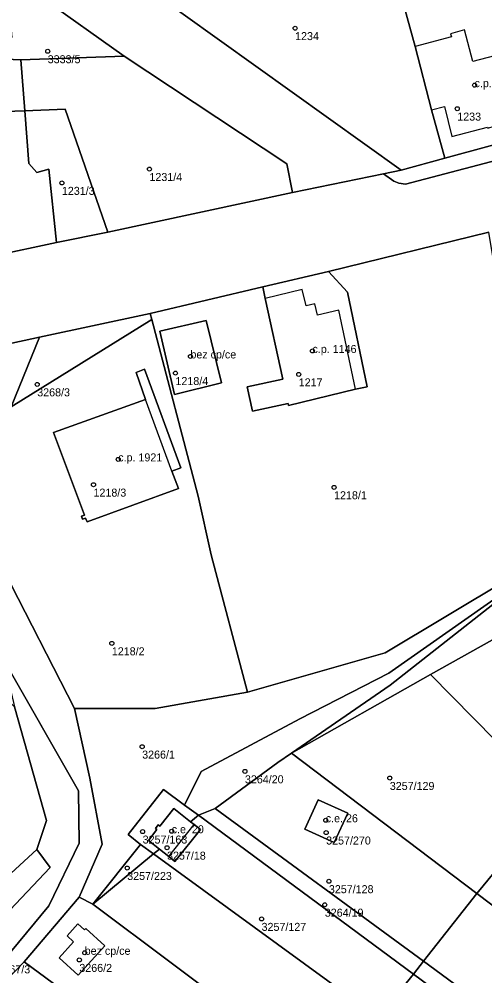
# Model space of a CAD drawing. Extents: x -878211 to -870363, y -1058464 to -1052522.
# Drawn here: x -875650 to -875591.8, y -1056338.1 to -1056218.5 of the extents above; entities that cross this region are included whole.
import ezdxf

# ---------------------------------------------------------------- set-up
doc = ezdxf.new("R2010")
doc.units = 0
for name, color, linetype in [('Vrstva 50', 7, 'Continuous'), ('Vrstva 51', 7, 'Continuous'), ('Vrstva 52', 7, 'Continuous')]:
    doc.layers.add(name, color=color, linetype=linetype)

msp = doc.modelspace()

# ---------------------------------------------------------------- linework, layer by layer
at = {"layer": 'Vrstva 50'}
for centre in [(-875615.55, -1056219.63994), (-875646.46, -1056222.52994), (-875593.13, -1056226.75994), (-875595.29, -1056229.69994), (-875633.75, -1056237.24994), (-875644.69, -1056238.97994), (-875628.63, -1056260.65994), (-875613.38, -1056259.97994), (-875630.5, -1056262.74994), (-875615.1, -1056262.90994), (-875647.77, -1056264.15994), (-875637.65, -1056273.52994), (-875640.74, -1056276.68994), (-875610.68, -1056277.01994), (-875638.45, -1056296.51994), (-875634.66, -1056309.42994), (-875621.82, -1056312.51994), (-875603.72, -1056313.34994), (-875611.72, -1056318.62994), (-875634.6, -1056320.04994), (-875630.97, -1056319.99994), (-875611.67, -1056320.16994), (-875631.55, -1056322.05994), (-875636.53, -1056324.59994), (-875611.33, -1056326.24994), (-875611.84, -1056329.18994), (-875619.74, -1056330.95994), (-875642.51, -1056336.08994), (-875641.84, -1056335.18994)]:
    msp.add_circle(centre, 0.25, dxfattribs=at)
at = {"layer": 'Vrstva 51'}
for points in [[(-875586.38, -1056231.46), (-875583.48, -1056230.71), (-875585.89, -1056221.43), (-875588.64, -1056210.95), (-875588.74, -1056210.62), (-875590.07, -1056205.98), (-875591.96, -1056206), (-875592.1, -1056205.15), (-875592.76, -1056205.13), (-875596.8, -1056205.03), (-875604.96, -1056205.95), (-875602.89, -1056213.43), (-875600.54, -1056221.93), (-875598.52, -1056229.84), (-875596.83, -1056235.88), (-875585.96, -1056232.94)], [(-875596.83, -1056235.88), (-875598.52, -1056229.84), (-875600.54, -1056221.93), (-875602.89, -1056213.43), (-875604.96, -1056205.95), (-875615.02, -1056207.08), (-875634.64, -1056209.28), (-875634.08, -1056214.6), (-875602.28, -1056237.37)], [(-875665.21, -1056213.09), (-875674.08, -1056212.9), (-875672.16, -1056225.23), (-875668.25, -1056224.81), (-875668.04, -1056227.87), (-875665.34, -1056222.99), (-875665.77, -1056217.8), (-875660.26, -1056217.32), (-875660.37, -1056216.1), (-875654.42, -1056215.61), (-875654.32, -1056216.83), (-875651.32, -1056216.58), (-875650.95, -1056220.79), (-875651.94, -1056220.88), (-875651.73, -1056223.53), (-875649.81, -1056223.61), (-875636.91, -1056223.14), (-875647.13, -1056215.85), (-875654.49, -1056214.36)], [(-875665.34, -1056222.99), (-875668.04, -1056227.87), (-875667.79, -1056230.61), (-875649.32, -1056229.95), (-875649.81, -1056223.61), (-875651.73, -1056223.53), (-875651.43, -1056227.33), (-875664.88, -1056228.42)], [(-875615.89, -1056240.16), (-875616.59, -1056236.6), (-875636.91, -1056223.14), (-875649.81, -1056223.61), (-875649.32, -1056229.95), (-875644.26, -1056229.77), (-875638.93, -1056245.15)], [(-875645.38, -1056246.43), (-875646.3, -1056237.25), (-875647.81, -1056237.69), (-875648.81, -1056236.55), (-875649.32, -1056229.95), (-875667.79, -1056230.61), (-875666.04, -1056249.45), (-875653.18, -1056248.09)], [(-875638.93, -1056245.15), (-875644.26, -1056229.77), (-875649.32, -1056229.95), (-875648.81, -1056236.55), (-875647.81, -1056237.69), (-875646.3, -1056237.25), (-875645.38, -1056246.43)], [(-875627.65, -1056278.13), (-875626.03, -1056285.45), (-875621.48, -1056302.6), (-875604.28, -1056297.72), (-875588.95, -1056288.51), (-875585.2, -1056286.93), (-875584.44, -1056286.61), (-875584.92, -1056283.75), (-875591.34, -1056245.14), (-875611.38, -1056250.03), (-875609, -1056252.61), (-875606.53, -1056264.45), (-875608, -1056264.76), (-875616.38, -1056266.78), (-875616.43, -1056266.54), (-875620.89, -1056267.5), (-875621.56, -1056264.48), (-875617.09, -1056263.51), (-875619.28, -1056253.4), (-875619.59, -1056251.97), (-875633.64, -1056255.3), (-875633.44, -1056256.06)], [(-875611.38, -1056250.03), (-875619.59, -1056251.97), (-875619.28, -1056253.4), (-875617.09, -1056263.51), (-875621.56, -1056264.48), (-875620.89, -1056267.5), (-875616.43, -1056266.54), (-875616.38, -1056266.78), (-875608, -1056264.76), (-875606.53, -1056264.45), (-875609, -1056252.61)], [(-875647.49, -1056258.27), (-875651.02, -1056266.97), (-875633.44, -1056256.06), (-875633.64, -1056255.3)], [(-875633.44, -1056256.06), (-875651.02, -1056266.97), (-875653.18, -1056268.31), (-875653.03, -1056271.94), (-875651.92, -1056287.51), (-875643.13, -1056304.67), (-875633.03, -1056304.67), (-875621.48, -1056302.6), (-875626.03, -1056285.45), (-875627.65, -1056278.13)], [(-875624.73, -1056263.95), (-875630.6, -1056265.41), (-875632.44, -1056257.49), (-875626.65, -1056256.15)], [(-875624.73, -1056263.95), (-875626.65, -1056256.15), (-875632.44, -1056257.49), (-875630.6, -1056265.41)], [(-875630.14, -1056277.15), (-875641.54, -1056281.33), (-875641.72, -1056280.86), (-875642.1, -1056281.01), (-875642.24, -1056280.63), (-875641.86, -1056280.49), (-875645.74, -1056270.16), (-875634.24, -1056266.06), (-875635.41, -1056262.65), (-875634.37, -1056262.25), (-875629.83, -1056274.57), (-875630.94, -1056274.98)], [(-875630.14, -1056277.15), (-875630.94, -1056274.98), (-875629.83, -1056274.57), (-875634.37, -1056262.25), (-875635.41, -1056262.65), (-875634.24, -1056266.06), (-875645.74, -1056270.16), (-875641.86, -1056280.49), (-875642.24, -1056280.63), (-875642.1, -1056281.01), (-875641.72, -1056280.86), (-875641.54, -1056281.33)], [(-875585.2, -1056286.93), (-875588.95, -1056288.51), (-875604.28, -1056297.72), (-875621.48, -1056302.6), (-875633.03, -1056304.67), (-875643.13, -1056304.67), (-875641.18, -1056313.35), (-875639.67, -1056321.63), (-875642.54, -1056328.24), (-875640.83, -1056329.12), (-875634.86, -1056321.67), (-875636.39, -1056320.42), (-875631.99, -1056314.79), (-875629.37, -1056316.73), (-875627.3, -1056312.52), (-875614.95, -1056305.97), (-875603.83, -1056300.24), (-875584.44, -1056286.61)], [(-875603.67, -1056301.75), (-875584.44, -1056286.61), (-875603.83, -1056300.24), (-875614.95, -1056305.97), (-875627.3, -1056312.52), (-875629.37, -1056316.73), (-875627.63, -1056318.01), (-875625.52, -1056317.14), (-875617.71, -1056311.41), (-875616.02, -1056310.25)], [(-875584.44, -1056286.61), (-875603.67, -1056301.75), (-875616.02, -1056310.25), (-875598.65, -1056300.43), (-875580.7, -1056290.38), (-875581.2, -1056286.16)], [(-875598.65, -1056300.43), (-875585.14, -1056314.13), (-875579.21, -1056307.75), (-875572.55, -1056298.53), (-875580.7, -1056290.38)], [(-875642.54, -1056321.47), (-875642.63, -1056314.95), (-875651.97, -1056298.54), (-875650.62, -1056304.44), (-875646.62, -1056318.65), (-875647.82, -1056322.26), (-875646.14, -1056324.55), (-875663.43, -1056342.76), (-875673.95, -1056351.87), (-875694.33, -1056369.52), (-875703.32, -1056374.74), (-875703.43, -1056377.18), (-875695.25, -1056372.67), (-875703.53, -1056381.51), (-875697.87, -1056377.14), (-875677.29, -1056358.5), (-875662.3, -1056346.67), (-875657.54, -1056342.8), (-875646.31, -1056329.33)], [(-875675.36, -1056347.63), (-875647.82, -1056322.26), (-875646.62, -1056318.65), (-875650.62, -1056304.44), (-875653.97, -1056301.14), (-875687.42, -1056318.06), (-875686.75, -1056319.66), (-875682.59, -1056329.88)], [(-875598.65, -1056300.43), (-875616.02, -1056310.25), (-875592.83, -1056327.79), (-875588.51, -1056322.53), (-875590.45, -1056321), (-875585.14, -1056314.13)], [(-875617.71, -1056311.41), (-875625.52, -1056317.14), (-875599.51, -1056336.25), (-875592.83, -1056327.79), (-875616.02, -1056310.25)], [(-875633.87, -1056321.14), (-875632.81, -1056319.8), (-875633.01, -1056319.64), (-875632.65, -1056319.19), (-875632.45, -1056319.35), (-875630.71, -1056317.16), (-875628.6, -1056318.82), (-875627.63, -1056318.01), (-875629.37, -1056316.73), (-875631.99, -1056314.79), (-875636.39, -1056320.42), (-875634.86, -1056321.67), (-875633.26, -1056322.84), (-875632.51, -1056322.22)], [(-875610.65, -1056321.4), (-875614.32, -1056319.75), (-875612.67, -1056316.09), (-875608.97, -1056317.72)], [(-875610.65, -1056321.4), (-875608.97, -1056317.72), (-875612.67, -1056316.09), (-875614.32, -1056319.75)], [(-875628.6, -1056318.82), (-875630.71, -1056317.16), (-875632.45, -1056319.35), (-875632.65, -1056319.19), (-875633.01, -1056319.64), (-875632.81, -1056319.8), (-875633.87, -1056321.14), (-875632.51, -1056322.22), (-875631.34, -1056323.15), (-875630.56, -1056323.77), (-875627.39, -1056319.78), (-875628.17, -1056319.16)], [(-875625.52, -1056317.14), (-875627.63, -1056318.01), (-875600.77, -1056337.84), (-875599.51, -1056336.25)], [(-875630.56, -1056323.77), (-875631.34, -1056323.15), (-875632.51, -1056322.22), (-875633.26, -1056322.84), (-875605.16, -1056343.28), (-875600.77, -1056337.84), (-875627.63, -1056318.01), (-875628.6, -1056318.82), (-875628.17, -1056319.16), (-875627.39, -1056319.78)], [(-875647.82, -1056322.26), (-875675.36, -1056347.63), (-875673.95, -1056351.87), (-875663.43, -1056342.76), (-875646.14, -1056324.55)], [(-875640.83, -1056329.12), (-875633.26, -1056322.84), (-875634.86, -1056321.67)], [(-875588.51, -1056322.53), (-875592.83, -1056327.79), (-875577.49, -1056339.39), (-875573.78, -1056334.14)], [(-875611.46, -1056351.09), (-875605.16, -1056343.28), (-875633.26, -1056322.84), (-875640.83, -1056329.12)], [(-875640.83, -1056329.12), (-875642.54, -1056328.24), (-875649.39, -1056336.33), (-875618.16, -1056359.39), (-875611.46, -1056351.09)], [(-875577.49, -1056339.39), (-875592.83, -1056327.79), (-875599.51, -1056336.25), (-875583.55, -1056347.97)], [(-875643.22, -1056333.82), (-875645.05, -1056335.82), (-875642.66, -1056338), (-875639.32, -1056334.34), (-875641.71, -1056332.16), (-875641.87, -1056332.34), (-875642.71, -1056331.58), (-875644.02, -1056333.09)], [(-875643.22, -1056333.82), (-875644.02, -1056333.09), (-875642.71, -1056331.58), (-875641.87, -1056332.34), (-875641.71, -1056332.16), (-875639.32, -1056334.34), (-875642.66, -1056338), (-875645.05, -1056335.82)], [(-875618.16, -1056359.39), (-875649.39, -1056336.33), (-875654.29, -1056341.32), (-875651.93, -1056342.98), (-875648.52, -1056339.09), (-875645.98, -1056341.31), (-875649.39, -1056345.2), (-875622.28, -1056364.78)], [(-875600.77, -1056337.84), (-875605.16, -1056343.28), (-875589.02, -1056355.02), (-875584.87, -1056349.59)]]:
    msp.add_lwpolyline(points, close=True, dxfattribs=at)
for points in [[(-875507, -1056214.58), (-875528.47, -1056219.85), (-875541.05, -1056223.17), (-875601.76, -1056239.12), (-875602.58, -1056239.02), (-875603.21, -1056238.75), (-875604.5, -1056237.83), (-875615.89, -1056240.16), (-875638.93, -1056245.15), (-875645.38, -1056246.43), (-875653.18, -1056248.09), (-875666.04, -1056249.45), (-875673.94, -1056250.18), (-875689.91, -1056251.66), (-875703.39, -1056253.02), (-875711.05, -1056253.52), (-875739.4, -1056255.45), (-875742.77, -1056255.38), (-875758.54, -1056255.86)], [(-875647.13, -1056215.85), (-875636.91, -1056223.14), (-875616.59, -1056236.6), (-875615.89, -1056240.16), (-875604.5, -1056237.83), (-875602.28, -1056237.37), (-875634.08, -1056214.6)], [(-875535.34, -1056218.02), (-875541.53, -1056219.49), (-875550.04, -1056221.77), (-875553.63, -1056222.88), (-875562.43, -1056225.1), (-875566.04, -1056226.13), (-875575.16, -1056228.56), (-875583.48, -1056230.71), (-875586.38, -1056231.46), (-875585.96, -1056232.94), (-875596.83, -1056235.88), (-875602.28, -1056237.37), (-875604.5, -1056237.83), (-875603.21, -1056238.75), (-875602.58, -1056239.02), (-875601.76, -1056239.12), (-875541.05, -1056223.17), (-875528.47, -1056219.85), (-875507, -1056214.58)], [(-875761.01, -1056269.76), (-875747.11, -1056269.04), (-875732.89, -1056268.59), (-875732.09, -1056268.5), (-875727.49, -1056268.34), (-875726.98, -1056268.32), (-875708.7, -1056267.72), (-875707.05, -1056266.86), (-875701.53, -1056265.67), (-875699.05, -1056265.68), (-875695.88, -1056265.24), (-875693.47, -1056264.74), (-875681.21, -1056263.26), (-875670.99, -1056262.03), (-875657.32, -1056260.37), (-875647.49, -1056258.27), (-875633.64, -1056255.3), (-875619.59, -1056251.97), (-875611.38, -1056250.03), (-875591.34, -1056245.14)], [(-875654.29, -1056341.32), (-875649.39, -1056336.33), (-875642.54, -1056328.24), (-875639.67, -1056321.63), (-875641.18, -1056313.35), (-875643.13, -1056304.67), (-875651.92, -1056287.51), (-875653.03, -1056271.94), (-875653.18, -1056268.31), (-875651.02, -1056266.97), (-875647.49, -1056258.27), (-875657.32, -1056260.37), (-875656.36, -1056265.18), (-875657.17, -1056270.86), (-875656.48, -1056283.62), (-875651.97, -1056298.54), (-875642.63, -1056314.95), (-875642.54, -1056321.47), (-875646.31, -1056329.33), (-875657.54, -1056342.8)], [(-875583.55, -1056347.97), (-875599.51, -1056336.25), (-875600.77, -1056337.84), (-875584.87, -1056349.59)]]:
    msp.add_lwpolyline(points, dxfattribs=at)
at = {"layer": 'Vrstva 52'}
for points in [[(-875593.35, -1056223.82), (-875594.4, -1056219.85), (-875596.12, -1056220.33), (-875596.01, -1056220.71), (-875600.54, -1056221.93), (-875598.52, -1056229.84), (-875596.9, -1056229.43), (-875595.95, -1056233.17), (-875591.51, -1056231.99), (-875591.48, -1056232.12), (-875590.66, -1056231.9), (-875589.82, -1056232.41), (-875587.86, -1056231.89), (-875587.36, -1056231.03), (-875586.56, -1056230.81), (-875588.72, -1056222.59)], [(-875619.28, -1056253.4), (-875617.09, -1056263.51), (-875621.56, -1056264.48), (-875620.89, -1056267.5), (-875616.43, -1056266.54), (-875616.38, -1056266.78), (-875608, -1056264.76), (-875610.09, -1056254.87), (-875612.77, -1056255.49), (-875613.09, -1056254.09), (-875614.17, -1056254.34), (-875614.65, -1056252.28)], [(-875626.65, -1056256.15), (-875632.44, -1056257.49), (-875630.6, -1056265.41), (-875624.73, -1056263.95)], [(-875645.74, -1056270.16), (-875641.86, -1056280.49), (-875642.24, -1056280.63), (-875642.1, -1056281.01), (-875641.72, -1056280.86), (-875641.54, -1056281.33), (-875630.14, -1056277.15), (-875630.94, -1056274.98), (-875634.24, -1056266.06)], [(-875610.65, -1056321.4), (-875608.97, -1056317.72), (-875612.67, -1056316.09), (-875614.32, -1056319.75)], [(-875633.87, -1056321.14), (-875632.51, -1056322.22), (-875631.34, -1056323.15), (-875628.17, -1056319.16), (-875628.6, -1056318.82), (-875630.71, -1056317.16), (-875632.45, -1056319.35), (-875632.65, -1056319.19), (-875633.01, -1056319.64), (-875632.81, -1056319.8)], [(-875643.22, -1056333.82), (-875645.05, -1056335.82), (-875642.66, -1056338), (-875639.32, -1056334.34), (-875641.71, -1056332.16), (-875641.87, -1056332.34), (-875642.71, -1056331.58), (-875644.02, -1056333.09)]]:
    msp.add_lwpolyline(points, close=True, dxfattribs=at)

# ---------------------------------------------------------------- texts
at = {"layer": 'Vrstva 50'}
for s, p in [('1234', (-875615.55, -1056221.129)), ('3333/5', (-875646.46, -1056224.019)), ('c.p. 1039', (-875593.13, -1056227.01)), ('1233', (-875595.29, -1056231.189)), ('1231/4', (-875633.75, -1056238.739)), ('1231/3', (-875644.69, -1056240.469)), ('c.p. 1146', (-875613.38, -1056260.23)), ('bez cp/ce', (-875628.63, -1056260.909)), ('1218/4', (-875630.5, -1056264.239)), ('1217', (-875615.1, -1056264.399)), ('3268/3', (-875647.77, -1056265.649)), ('c.p. 1921', (-875637.65, -1056273.78)), ('1218/3', (-875640.74, -1056278.179)), ('1218/1', (-875610.68, -1056278.509)), ('1218/2', (-875638.45, -1056298.009)), ('3266/1', (-875634.66, -1056310.919)), ('3264/20', (-875621.82, -1056314.009)), ('3257/129', (-875603.72, -1056314.839)), ('c.e. 26', (-875611.72, -1056318.879)), ('c.e. 20', (-875630.97, -1056320.25)), ('3257/163', (-875634.6, -1056321.539)), ('3257/270', (-875611.67, -1056321.659)), ('3257/18', (-875631.55, -1056323.549)), ('3257/223', (-875636.53, -1056326.089)), ('3257/128', (-875611.33, -1056327.739)), ('3264/19', (-875611.84, -1056330.679)), ('3257/127', (-875619.74, -1056332.449)), ('bez cp/ce', (-875641.84, -1056335.44)), ('3267/3', (-875652.74, -1056337.759)), ('3266/2', (-875642.51, -1056337.579))]:
    msp.add_text(s, height=0.999996, dxfattribs=at).set_placement(p)

doc.saveas('drawing.dxf')
